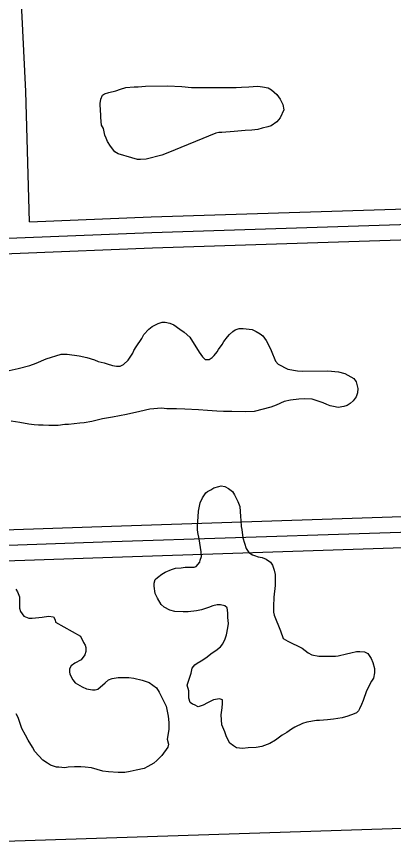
# Model space of a CAD drawing. Extents: x 3313442 to 3351311, y 721974 to 747360.
# Drawn here: x 3328446 to 3328812, y 741377 to 742179 of the extents above; entities that cross this region are included whole.
import ezdxf

# ---------------------------------------------------------------- set-up
doc = ezdxf.new("R2010")
doc.units = 0
doc.layers.add('V-ROAD-CNTR', color=7, linetype='Continuous')
doc.layers.add('V-SITE-VEGE', color=7, linetype='Continuous')

msp = doc.modelspace()

# ---------------------------------------------------------------- linework, layer by layer
at = {"layer": 'V-ROAD-CNTR'}
for points in [[(3328458.84, 741980.13), (3328455.32, 742106.5), (3328448.29, 742251.47)], [(3328458.84, 741980.14), (3328576.82, 741984.85), (3328957.6, 741997.02), (3329209.47, 742006.35), (3329261.54, 742003.75), (3329303.06, 741997.42)], [(3327442.88, 741927.61), (3327530.89, 741929.69), (3327812.6, 741942.01), (3328192.25, 741954.47), (3328577.36, 741969.86), (3328958.12, 741982.03), (3329209.37, 741991.33), (3329260.04, 741988.8), (3329315.42, 741980.36)], [(3327874.14, 741929.03), (3328192.8, 741939.48), (3328577.9, 741954.87), (3328958.64, 741967.04), (3329209.28, 741976.32), (3329258.53, 741973.86), (3329298.11, 741967.83)], [(3329251.42, 741695.69), (3329220.16, 741704.51), (3329148.15, 741705.84), (3328897.84, 741696.38), (3328538.22, 741684.51), (3328291.79, 741675.92), (3327983.86, 741662.44), (3327758.76, 741655.45)], [(3329263.36, 741676.74), (3329217.95, 741689.55), (3329148.29, 741690.84), (3328898.38, 741681.39), (3328538.73, 741669.52), (3328292.38, 741660.93), (3327984.42, 741647.45), (3327744.15, 741639.99)], [(3329246.27, 741665.98), (3329215.74, 741674.58), (3329148.44, 741675.83), (3328898.91, 741666.4), (3328539.24, 741654.53), (3328292.97, 741645.94), (3327984.98, 741632.46), (3327759.53, 741625.46)], [(3327759.53, 741625.46), (3327761.88, 741533.09), (3327766.55, 741408.74), (3327766.13, 741378.5), (3327771.92, 741362.02), (3327776.51, 741357.19), (3327788.41, 741352.61), (3327846.8, 741357.48), (3328191.03, 741370.05), (3328394.72, 741377.75), (3328820.44, 741391.81), (3329158.97, 741402.18), (3329217.24, 741404.77)]]:
    msp.add_lwpolyline(points, dxfattribs=at)
at = {"layer": 'V-SITE-VEGE'}
msp.add_lwpolyline([(3328592.98, 742047.19), (3328587.02, 742044.87), (3328571.98, 742041.05), (3328566.29, 742040.72), (3328563.45, 742040.7), (3328558.03, 742042.08), (3328544.92, 742045.95), (3328541.49, 742047.92), (3328537.47, 742053.57), (3328534.58, 742058.1), (3328533.14, 742061.22), (3328531.97, 742064.34), (3328530.5, 742070.58), (3328528.77, 742073.98), (3328527.86, 742081.37), (3328527.83, 742084.49), (3328527.52, 742087.34), (3328527.46, 742095.02), (3328528, 742099), (3328529.67, 742103), (3328531.37, 742104.15), (3328535.62, 742105.6), (3328542.44, 742107.08), (3328546.98, 742108.82), (3328552.08, 742110.57), (3328560.32, 742111.21), (3328564.31, 742111.24), (3328571.41, 742111.86), (3328592.74, 742112.04), (3328606.4, 742111.3), (3328615.79, 742110.51), (3328620.91, 742110.56), (3328627.73, 742110.33), (3328659.02, 742110.58), (3328664.42, 742110.91), (3328671.53, 742110.96), (3328675.5, 742111.56), (3328680.05, 742111.6), (3328684.61, 742111.07), (3328690.02, 742109.97), (3328693.45, 742108.29), (3328698.6, 742103.5), (3328701.77, 742099.26), (3328704.37, 742093.88), (3328705.27, 742088.77), (3328701.91, 742081.06), (3328698.54, 742077.05), (3328693.16, 742073.31), (3328689.76, 742072.15), (3328684.36, 742070.96), (3328680.1, 742069.79), (3328674.42, 742069.18), (3328667.89, 742068.84), (3328657.08, 742067.9), (3328645.15, 742066.67), (3328642.31, 742066.64), (3328639.47, 742066.05)], close=True, dxfattribs=at)
for points in [[(3328439.1, 741835.78), (3328447.91, 741837.84), (3328459.26, 741840.78), (3328465.21, 741843.1), (3328474.85, 741847.16), (3328489.6, 741851.55), (3328495.29, 741851.59), (3328506.96, 741849.97), (3328514.37, 741848.33), (3328521.78, 741846.12), (3328525.49, 741844.72), (3328531.19, 741843.35), (3328534.04, 741842.23), (3328539.18, 741840.57), (3328543.16, 741840.03), (3328546.86, 741840.06), (3328549.97, 741841.79), (3328554.49, 741845.81), (3328558.99, 741852.67), (3328560.1, 741855.24), (3328562.07, 741858.95), (3328567.69, 741866.96), (3328569.65, 741870.67), (3328574.45, 741875.83), (3328577.83, 741878.7), (3328583.5, 741881.59), (3328587.47, 741882.76), (3328590.31, 741882.79), (3328594.87, 741881.68), (3328598.58, 741880.01), (3328604.59, 741875.79), (3328608.88, 741872.98), (3328614.32, 741868.19), (3328623.25, 741853.76), (3328626.42, 741848.95), (3328629, 741846.41), (3328632.98, 741846.44), (3328635.81, 741848.45), (3328637.79, 741850.46), (3328640.6, 741853.9), (3328642.01, 741856.18), (3328645.66, 741861.05), (3328647.35, 741863.9), (3328650.72, 741868.48), (3328652.7, 741870.77), (3328656.09, 741873.65), (3328658.35, 741875.37), (3328662.04, 741876.54), (3328666.02, 741876.57), (3328674.56, 741875.5), (3328678.55, 741873.83), (3328682.55, 741871.58), (3328685.13, 741869.33), (3328688.29, 741865.09), (3328690.31, 741861.41), (3328693.21, 741855.17), (3328697.27, 741844.96), (3328699.86, 741841.86), (3328709.28, 741837.1), (3328718.68, 741835.47), (3328723.8, 741835.22), (3328747.97, 741835.42), (3328758.22, 741834.65), (3328764.49, 741832.99), (3328773.06, 741828.23), (3328775.36, 741824.83), (3328777.12, 741818.31), (3328776.87, 741814.32), (3328775.48, 741810.33), (3328772.66, 741806.33), (3328769.56, 741803.74), (3328766.73, 741802.01), (3328763.61, 741800.85), (3328757.93, 741799.95), (3328753.66, 741800.77), (3328750.23, 741801.59), (3328747.1, 741802.71), (3328743.39, 741804.38), (3328732.83, 741807.99), (3328725.44, 741808.22), (3328720.04, 741808.18), (3328711.8, 741806.97), (3328705.55, 741805.78), (3328697.9, 741802.31), (3328692.79, 741800.28), (3328676.62, 741796.17), (3328668.66, 741795.82), (3328655, 741795.99), (3328647.04, 741795.93), (3328640.5, 741796.45), (3328631.39, 741796.94)], [(3328631.39, 741796.94), (3328622.57, 741797.72), (3328609.48, 741798.47), (3328601.23, 741798.69), (3328591.84, 741798.61), (3328586.72, 741799.14), (3328575.35, 741798.48), (3328565.7, 741796.13), (3328552.92, 741793.18), (3328539.29, 741790.51), (3328529.64, 741789.01), (3328519.13, 741786.37), (3328511.75, 741785.17), (3328507.49, 741784.85), (3328496.69, 741783.34), (3328493, 741783.31), (3328486.75, 741782.41), (3328477.65, 741782.34), (3328471.95, 741782.86), (3328467.4, 741782.82), (3328463.42, 741783.08), (3328458.29, 741783.89), (3328449.46, 741785.52), (3328441.21, 741786.59)], [(3328580.77, 741619.35), (3328579.58, 741626.45), (3328579.55, 741629.58), (3328580.66, 741633), (3328582.92, 741635.01), (3328587.16, 741638.17), (3328590.27, 741640.19), (3328596.51, 741642.8), (3328600.2, 741643.96), (3328605.88, 741644.29), (3328609.58, 741644.89), (3328618.39, 741644.96), (3328620.38, 741645.55), (3328624.04, 741649.84), (3328624.31, 741651.84), (3328625.42, 741655.26), (3328625.38, 741659.81), (3328623.29, 741672.59), (3328622.1, 741678.55), (3328621.8, 741681.4), (3328621.77, 741685.09), (3328622.27, 741693.91), (3328622.79, 741699.32), (3328624.15, 741707.58), (3328626.38, 741712.43), (3328629.76, 741717.01), (3328631.45, 741718.45), (3328634.57, 741720.18), (3328637.4, 741721.91), (3328642.22, 741723.37), (3328644.78, 741723.96), (3328648.19, 741723.42), (3328651.62, 741721.45), (3328655.63, 741718.35), (3328657.65, 741715.24), (3328659.09, 741711.84), (3328660.83, 741708.73), (3328662.57, 741703.91), (3328663.5, 741694.24), (3328663.54, 741690.26), (3328664.15, 741684.58), (3328664.74, 741681.46), (3328665.66, 741673.5), (3328668.87, 741663), (3328671.46, 741659.33), (3328674.89, 741657.08), (3328676.89, 741656.24), (3328680.6, 741655.13), (3328684.3, 741654.31), (3328688.29, 741652.92), (3328692.58, 741649.83), (3328694.31, 741647), (3328696.06, 741642.18), (3328696.95, 741637.92), (3328697.03, 741627.11), (3328695.7, 741616.01), (3328695.2, 741606.9), (3328695.25, 741601.21), (3328695.84, 741598.38), (3328702.22, 741583.07)], [(3328445.65, 741623.67), (3328447.09, 741621.12), (3328449.12, 741616.3), (3328449.21, 741605.21), (3328450.08, 741602.09), (3328453.25, 741597.56), (3328458.1, 741595.61), (3328461.51, 741595.64), (3328471.17, 741596.57), (3328477.14, 741597.47), (3328481.98, 741596.66), (3328483.71, 741593.82), (3328484.01, 741591.55), (3328508.3, 741578.1)], [(3328702.22, 741583.07), (3328704.84, 741575.7), (3328709.12, 741573.17), (3328723.11, 741566.46), (3328728.84, 741561.95), (3328732.55, 741559.99), (3328739.39, 741558.62), (3328755.32, 741558.75), (3328758.16, 741559.06), (3328766.11, 741560.83), (3328770.36, 741562), (3328775.76, 741563.18), (3328779.17, 741563.21), (3328783.44, 741562.96), (3328786.86, 741561.28), (3328790.03, 741556.47), (3328791.77, 741552.5), (3328793.24, 741546.54), (3328793.27, 741542.56), (3328792.18, 741537.15), (3328790.49, 741534.29), (3328788.25, 741530.86), (3328787.13, 741528.01), (3328785.45, 741524.86), (3328782.39, 741515.74), (3328780.72, 741511.74), (3328778.77, 741507.46), (3328777.64, 741505.75), (3328775.67, 741503.74), (3328773.4, 741502.58), (3328767.44, 741500.55), (3328761.77, 741498.79), (3328753.53, 741497.59), (3328747.85, 741496.98), (3328739.89, 741496.34), (3328737.05, 741496.32), (3328727.68, 741494.54), (3328723.42, 741493.37), (3328716.05, 741489.9), (3328712.66, 741487.88), (3328708.13, 741484.71), (3328703.6, 741481.83), (3328697.38, 741477.23), (3328691.72, 741474.06), (3328684.07, 741470.87), (3328678.39, 741469.97), (3328670.71, 741469.62), (3328665.31, 741469.01), (3328659.62, 741469.82), (3328656.48, 741471.5), (3328653.04, 741474.31), (3328649.86, 741480.26), (3328648.12, 741485.08), (3328645.22, 741491.89), (3328644.57, 741501.83), (3328645.66, 741508.38), (3328645.91, 741512.65), (3328645.88, 741516.35), (3328643.03, 741517.18), (3328637.06, 741516.28), (3328631.4, 741513.39), (3328627.15, 741511.08), (3328622.33, 741509.62), (3328618.9, 741511.3), (3328616.9, 741512.13), (3328614.61, 741513.82), (3328613.44, 741517.79), (3328613.39, 741524.9), (3328611.63, 741530.58), (3328615.52, 741542.27), (3328616.62, 741547.11), (3328619.15, 741550.26), (3328621.42, 741551.99), (3328625.1, 741554.01), (3328629.62, 741556.89), (3328635.84, 741561.77), (3328639.52, 741564.08), (3328644.04, 741567.81), (3328646.29, 741570.67), (3328648.53, 741575.53), (3328649.92, 741579.24), (3328651, 741586.07), (3328651.82, 741590.34), (3328651.21, 741596.31), (3328651.17, 741600.58), (3328650.56, 741605.41), (3328648.27, 741607.38), (3328644, 741608.48), (3328640.87, 741608.45), (3328636.61, 741607.57), (3328632.36, 741605.83), (3328625.55, 741603.5), (3328620.72, 741602.61), (3328612.77, 741601.69), (3328607.93, 741601.65), (3328599.68, 741602.15), (3328594.84, 741603.25), (3328589.41, 741606.05), (3328586.54, 741608.87), (3328582.8, 741614.81), (3328580.77, 741619.35)], [(3328508.3, 741578.1), (3328511.19, 741571.86), (3328512.63, 741569.32), (3328513.5, 741567.05), (3328513.54, 741563.07), (3328512.42, 741559.93), (3328508.77, 741555.06), (3328502.82, 741551.89), (3328499.14, 741549.3), (3328497.46, 741546.44), (3328497.48, 741543.59), (3328498.07, 741541.04), (3328500.96, 741535.66), (3328502.97, 741532.83), (3328509.83, 741528.91), (3328514.11, 741526.95), (3328519.81, 741525.86), (3328522.37, 741525.88), (3328525.21, 741526.75), (3328532.27, 741532.78), (3328535.37, 741535.65), (3328539.06, 741536.82), (3328544.74, 741538), (3328549, 741538.04), (3328555.26, 741537.8), (3328560.1, 741537.27), (3328568.08, 741535.35), (3328574.92, 741533.13), (3328581.79, 741527.78), (3328584.67, 741523.82), (3328588.43, 741515.89), (3328591.32, 741510.22), (3328593.39, 741500.57), (3328594.01, 741494.32), (3328593.78, 741487.49), (3328592.15, 741478.09), (3328593.61, 741473.27), (3328593.06, 741470.42), (3328587.15, 741462.41), (3328582.36, 741457.25), (3328579.25, 741454.67), (3328573.59, 741451.49), (3328569.91, 741449.76), (3328562.24, 741447.99), (3328556.56, 741446.81), (3328551.17, 741445.91), (3328544.91, 741445.86), (3328535.52, 741446.35), (3328529.83, 741447.16), (3328519, 741450.2), (3328512.73, 741451), (3328508.75, 741451.26), (3328502.49, 741451.21), (3328496.24, 741450.87), (3328493.11, 741450.28), (3328487.14, 741450.8), (3328485.14, 741451.06), (3328479.16, 741453.01), (3328476.3, 741454.69), (3328471.72, 741457.78), (3328463.98, 741466.25), (3328461.67, 741470.5), (3328457.63, 741477.29), (3328455.03, 741482.11), (3328451.28, 741488.62), (3328447.78, 741499.11), (3328446.05, 741502.8)]]:
    msp.add_lwpolyline(points, dxfattribs=at)

doc.saveas('drawing.dxf')
